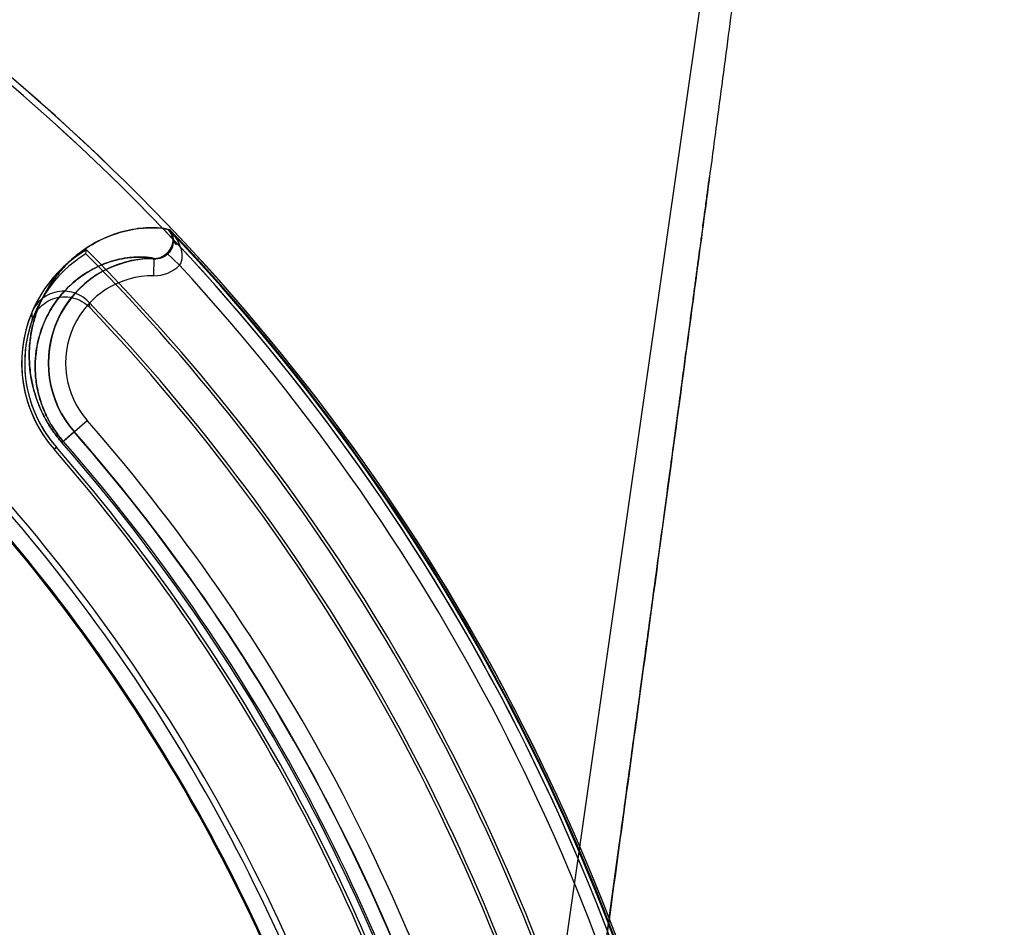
# Model space of a CAD drawing. Header units: millimetres. Extents: x 0 to 297, y 0 to 210.
# Tile 412 of 455: x 240.53 to 240.756, y 160.768 to 160.977. Entities that reach past the tile are written whole.
import ezdxf

# ---------------------------------------------------------------- set-up
doc = ezdxf.new("R2010")
doc.units = ezdxf.units.MM
doc.header["$LTSCALE"] = 16.335
doc.layers.get('0').update_dxf_attribs({"linetype": 'CONTINUOUS'})
for name, color, linetype in [('AXES_REF', 7, 'CONTINUOUS'), ('INTFCLR_1', 7, 'CONTINUOUS'), ('INTFCLR_144815', 7, 'CONTINUOUS'), ('INTFCLR_72935', 7, 'CONTINUOUS')]:
    doc.layers.add(name, color=color, linetype=linetype)

msp = doc.modelspace()

# ---------------------------------------------------------------- linework, layer by layer
at = {"color": 7, "linetype": 'Continuous'}
for centre, radius in [((241.4302422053, 154.539298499), 7.756662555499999), ((241.4302422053, 154.539298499), 7.756), ((241.4302422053, 154.539298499), 7.706331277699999), ((241.4302422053, 161.177698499), 0.684)]:
    msp.add_circle(centre, radius, dxfattribs=at)
msp.add_arc((241.4302422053, 154.539298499), 7.68, 278.2771290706, 261.7228709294, dxfattribs=at)
at = {"layer": 'AXES_REF', "color": 9, "linetype": 'Continuous'}
msp.add_arc((241.4302422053, 154.539298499), 7.075609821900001, 94.4118118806, 85.5881881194, dxfattribs=at)
at = {"layer": 'INTFCLR_1', "color": 9, "linetype": 'Continuous'}
for p, q in [((240.5638012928, 160.9287820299), (240.5640866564, 160.9287820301)), ((240.564862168, 160.9265222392), (240.5648669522, 160.9264899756)), ((240.5604892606, 160.9180931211), (240.5605385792, 160.9220922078)), ((240.5634939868, 160.9233129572), (240.5663534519, 160.9205222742)), ((240.5393288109, 160.8797397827), (240.5451334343, 160.8848151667)), ((240.5375263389, 160.8781637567), (240.538053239, 160.8786244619))]:
    msp.add_line(p, q, dxfattribs=at)
at = {"layer": 'INTFCLR_1', "color": 6, "linetype": 'Continuous'}
msp.add_line((240.5448710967, 160.9231744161), (240.5449819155, 160.9240564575), dxfattribs=at)
for centre, radius, start, end in [((240.2140185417, 160.595298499), 0.4839066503, 16.9630954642, 50.66033312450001), ((240.2140185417, 160.595298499), 0.4824960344, 16.9630954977, 50.6004938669), ((240.5602417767, 160.8980254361), 0.0301741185, 120.3796132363, 221.1654492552), ((240.5602417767, 160.8980254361), 0.0294742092, 121.43264916, 221.1654492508), ((240.2140185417, 160.595298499), 0.4657961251, 16.9630954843, 44.741095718), ((240.2140185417, 160.595298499), 0.4664960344, 16.9630953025, 44.8084638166), ((240.2140185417, 160.595298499), 0.4794897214, 10.8985890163, 42.7086480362), ((240.2140185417, 160.595298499), 0.4297325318, 13.9313766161, 41.16544924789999), ((240.2140185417, 160.595298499), 0.4304324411, 13.9313763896, 41.16544924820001), ((240.2140185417, 160.595298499), 0.4123219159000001, 13.9313763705, 41.1654492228), ((240.2140185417, 160.595298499), 0.4137325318, 13.9313761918, 41.1654492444)]:
    msp.add_arc(centre, radius, start, end, dxfattribs=at)
at = {"layer": 'INTFCLR_1', "color": 9, "linetype": 'Continuous'}
for centre, radius, start, end in [((240.2140185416, 160.5952984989), 0.4834862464, 4.2349584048, 43.61014177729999), ((240.5602417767, 160.8980254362), 0.0240686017, 89.29343788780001, 221.1654492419), ((240.5605938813, 160.9261348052), 0.0080421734, 269.25463194, 315.7407849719), ((240.5602417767, 160.8980254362), 0.0200692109, 89.29343784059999, 221.1654491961), ((240.2140185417, 160.595298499), 0.4398374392, 13.9313763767, 41.1654492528), ((240.2140185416, 160.595298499), 0.4358380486, 13.931376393, 41.1654492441), ((240.2140185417, 160.595298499), 0.4321268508, 13.9313770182, 41.165449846), ((240.2140185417, 160.595298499), 0.4325542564, 13.9313763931, 41.1654492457), ((240.2140185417, 160.595298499), 0.4083798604, 13.9313770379, 41.16544983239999), ((240.2140185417, 160.595298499), 0.408648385, 13.9313763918, 41.1654492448)]:
    msp.add_arc(centre, radius, start, end, dxfattribs=at)
for points, knots in [([(240.5638012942, 160.928782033), (240.5633888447, 160.9288727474), (240.5623816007, 160.9290355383), (240.5606556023, 160.9291655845), (240.5585374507, 160.9291388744), (240.5551583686, 160.9287858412), (240.5503933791, 160.9275388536), (240.5456118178, 160.9250802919), (240.5417881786, 160.9221464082), (240.5394292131, 160.9197731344), (240.5376404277, 160.9175413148), (240.5363354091, 160.915631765), (240.5351221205, 160.9135104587), (240.5340280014, 160.9111570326), (240.5330883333, 160.9085475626), (240.5323481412, 160.9056496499), (240.5319596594, 160.9030225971), (240.5318135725, 160.9007451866), (240.5318024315, 160.8981807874), (240.5320605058, 160.8954444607), (240.5326417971, 160.8925627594), (240.5333195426, 160.8901788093), (240.5342766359, 160.8876501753), (240.5353356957, 160.8854840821), (240.5363712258, 160.8837132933), (240.5375709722, 160.881888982), (240.5385945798, 160.8805795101), (240.5393288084, 160.8797397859)], [0, 0, 0, 0, 0.0179066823, 0.0431945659, 0.07330778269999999, 0.1076000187, 0.187073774, 0.2806102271, 0.333366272, 0.3909733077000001, 0.4219757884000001, 0.4545546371, 0.4889404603, 0.5254819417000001, 0.5644635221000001, 0.6063746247, 0.6521036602, 0.6768306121, 0.7030907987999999, 0.7607882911, 0.7929497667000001, 0.8276503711, 0.865757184, 0.9074475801, 0.9297120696, 0.9527027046, 1, 1, 1, 1]), ([(240.5648693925, 160.9264910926), (240.5648621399, 160.9262363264), (240.5647369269, 160.925071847), (240.5641326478, 160.923966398), (240.5634939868, 160.9233129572)], [0, 0, 0, 0, 0.2181012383, 1, 1, 1, 1]), ([(240.5663534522, 160.9205222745), (240.5668117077, 160.9210467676), (240.5672026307, 160.9226436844), (240.5668353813, 160.9241107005), (240.5665603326, 160.9248615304)], [0, 0, 0, 0, 0.4655310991, 1, 1, 1, 1]), ([(240.560538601, 160.9220922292), (240.5597812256, 160.9222586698), (240.5584002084, 160.9224156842), (240.5563246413, 160.9224269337), (240.5534278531, 160.9221674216), (240.5493303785, 160.9211495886), (240.5452056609, 160.9190823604), (240.541897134, 160.916591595), (240.5398506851, 160.9145666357), (240.538295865, 160.9126569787), (240.5371595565, 160.9110198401), (240.5361012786, 160.9091982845), (240.5351448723, 160.9071744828), (240.534321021, 160.9049275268), (240.5336688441, 160.9024291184), (240.5333126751, 160.9000958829), (240.5332157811, 160.8985957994), (240.5331979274, 160.8980254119)], [0, 0, 0, 0, 0.0566273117, 0.100948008, 0.1514589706, 0.268688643, 0.4069476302, 0.4850504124, 0.5704227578, 0.6164029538, 0.6647454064, 0.7157944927, 0.7700703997, 0.8279984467, 0.8903090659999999, 0.9583269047, 1, 1, 1, 1]), ([(240.560538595, 160.9220922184), (240.5608124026, 160.9220883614), (240.5618959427, 160.9221741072), (240.5629279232, 160.9227349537), (240.5634939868, 160.9233129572)], [0, 0, 0, 0, 0.2528818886, 1, 1, 1, 1]), ([(240.5331979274, 160.8980254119), (240.5331832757, 160.897557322), (240.5331758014, 160.89591223), (240.5333849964, 160.8936128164), (240.5338805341, 160.8911199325), (240.5344617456, 160.889056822), (240.5352853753, 160.8868680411), (240.5361988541, 160.8849929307), (240.5370931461, 160.883460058), (240.538129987, 160.8818809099), (240.5390153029, 160.8807476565), (240.5396505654, 160.8800211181)], [0, 0, 0, 0, 0.0717786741, 0.2520560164, 0.3525752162, 0.461049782, 0.5801914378, 0.7105551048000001, 0.7801809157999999, 0.8520804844, 1, 1, 1, 1])]:
    msp.add_open_spline(points, degree=3, knots=knots, dxfattribs=at)
for points in [[(240.5665603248, 160.9248615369), (240.5660149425, 160.9263073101), (240.5651277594, 160.9276401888), (240.5640866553, 160.9287820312)], [(240.5640866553, 160.9287820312), (240.5645833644, 160.9281597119), (240.5648531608, 160.9273203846), (240.5648667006, 160.9265242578)], [(240.5648666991, 160.9265242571), (240.5647891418, 160.9271473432), (240.5646328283, 160.9278305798), (240.5642009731, 160.9282863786)], [(240.5648718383, 160.9264922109), (240.5649788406, 160.9260261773), (240.5652594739, 160.9254984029), (240.5657048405, 160.925324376)]]:
    msp.add_open_spline(points, degree=3, dxfattribs=at)
at = {"layer": 'INTFCLR_144815', "color": 9, "linetype": 'Continuous'}
msp.add_line((240.7189496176, 161.2100770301), (240.5738738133, 160.1957300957), dxfattribs=at)
at = {"layer": 'INTFCLR_144815', "color": 7, "linetype": 'Continuous'}
for points, knots in [([(240.7189496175, 161.2100770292), (240.7193550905, 161.2100850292), (240.7194913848, 161.208783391), (240.7196216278, 161.2076819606), (240.7196550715, 161.2062434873), (240.7196548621, 161.2048795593), (240.7196257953, 161.2034551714), (240.7195765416, 161.201994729), (240.7195008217, 161.2002995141), (240.7194127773, 161.198683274), (240.7193164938, 161.1971098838), (240.7192283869, 161.1957736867), (240.7191302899, 161.1943741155), (240.7190217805, 161.1929024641), (240.7188930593, 161.1912372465), (240.7187400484, 161.1893452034), (240.7185671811, 161.1872960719), (240.7183721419, 161.1850680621), (240.7181519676, 161.1826360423), (240.7179048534, 161.1799923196), (240.7176271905, 161.1771051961), (240.7173115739, 161.1739083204), (240.7169537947, 161.1703758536), (240.7165552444, 161.1665319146), (240.716109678, 161.1623244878), (240.7155921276, 161.1575356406), (240.7150184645, 161.1523324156), (240.7143798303, 161.1466419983), (240.7136637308, 161.1403643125), (240.7128301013, 161.1331735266), (240.7118893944, 161.1251845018), (240.7108180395, 161.1162152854), (240.7096039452, 161.1061897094), (240.7081995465, 161.0947448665), (240.7066038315, 161.0819017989), (240.7047813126, 161.0674038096), (240.7027133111, 161.051131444), (240.7004266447, 161.0333200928), (240.6979233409, 161.0139976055), (240.6952466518, 160.9935041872), (240.6923757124, 160.9716834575), (240.689353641, 160.9488635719), (240.6861883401, 160.9251015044), (240.682899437, 160.9005398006), (240.6794624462, 160.8749922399), (240.6758548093, 160.8482913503), (240.6721011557, 160.8206205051), (240.6682518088, 160.7923480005), (240.6643220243, 160.7635804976), (240.6602780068, 160.7340677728), (240.656059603, 160.7033720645), (240.6531832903, 160.6825008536), (240.6517083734, 160.671812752)], [0, 0, 0, 0, 0.002241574, 0.0047132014, 0.0072224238, 0.0098766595, 0.0123398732, 0.0150736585, 0.0179599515, 0.0217167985, 0.0240207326, 0.0266725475, 0.029118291, 0.0317754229, 0.0348287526, 0.0383497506, 0.0422672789, 0.04619496, 0.0507115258, 0.0557645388, 0.0608710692, 0.06674290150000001, 0.0735202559, 0.0804956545, 0.0881030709, 0.09690564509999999, 0.1071187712, 0.1170366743, 0.1285552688, 0.1420419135, 0.1570478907, 0.1730174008, 0.1919691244, 0.2128662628, 0.236750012, 0.2635013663, 0.293630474, 0.3274143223, 0.3627565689, 0.4013226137, 0.4416480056, 0.4844039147, 0.5285543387, 0.5741462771, 0.6213734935, 0.6710334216, 0.7230689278, 0.7757171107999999, 0.8287434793, 0.8835499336, 0.9403646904, 1, 1, 1, 1]), ([(240.6517083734, 160.6718127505), (240.6530522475, 160.6815479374), (240.6555718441, 160.6998307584), (240.6591193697, 160.7256246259), (240.6622372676, 160.7483481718), (240.6649937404, 160.7684807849), (240.6674484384, 160.786446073), (240.6696382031, 160.8025032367), (240.6716170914, 160.8170396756), (240.6734283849, 160.8303684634), (240.6750817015, 160.8425566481), (240.6765680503, 160.8535327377), (240.6778824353, 160.8632542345), (240.6790543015, 160.8719339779), (240.6801003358, 160.8796922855), (240.6810307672, 160.8866028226), (240.6818602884, 160.8927713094), (240.6826047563, 160.8983133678), (240.6832682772, 160.9032577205), (240.6838713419, 160.9077555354), (240.6844097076, 160.9117740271), (240.684891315, 160.9153715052), (240.6853276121, 160.9186325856), (240.6857235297, 160.9215935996), (240.6860847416, 160.9242965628), (240.686410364, 160.9267343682), (240.6867084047, 160.9289666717), (240.6869815, 160.93101301), (240.687230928, 160.9328826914), (240.6874677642, 160.9346585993), (240.6876891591, 160.9363193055), (240.6879620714, 160.9383671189), (240.6881552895, 160.9398174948), (240.6882877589, 160.9408124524)], [0, 0, 0, 0, 0.1086009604, 0.2039477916, 0.2877238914, 0.3620651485, 0.4285031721, 0.4880977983, 0.5411506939, 0.5906228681, 0.6367442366, 0.6770723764, 0.71302358, 0.7451511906, 0.7738599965, 0.7995341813, 0.8222066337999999, 0.8426397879, 0.8613279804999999, 0.8773350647, 0.892788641, 0.9061319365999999, 0.9174444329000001, 0.9291470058, 0.9391444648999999, 0.9475796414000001, 0.9563257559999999, 0.9640319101, 0.9703936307, 0.9771701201, 0.9838307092, 0.9889079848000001, 1, 1, 1, 1])]:
    msp.add_open_spline(points, degree=3, knots=knots, dxfattribs=at)
at = {"layer": 'INTFCLR_72935', "color": 6, "linetype": 'Continuous'}
for p, q in [((240.5638012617, 160.9287820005), (240.5638447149, 160.9287819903)), ((240.5602417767, 160.9220254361), (240.5608214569, 160.9220254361))]:
    msp.add_line(p, q, dxfattribs=at)
at = {"layer": 'INTFCLR_72935', "color": 9, "linetype": 'Continuous'}
for p, q in [((240.5608214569, 160.9220254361), (240.5609233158, 160.9220254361)), ((240.5393288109, 160.8797397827), (240.5421742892, 160.8822277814)), ((240.538053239, 160.8786244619), (240.5375263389, 160.8781637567))]:
    msp.add_line(p, q, dxfattribs=at)
at = {"layer": 'INTFCLR_72935', "color": 6, "linetype": 'Continuous'}
for centre, radius, start, end in [((240.2140185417, 160.595298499), 0.4839066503, 16.876440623, 50.6603330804), ((240.2140185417, 160.595298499), 0.4824960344, 16.8240833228, 50.6004938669), ((240.2140185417, 160.595298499), 0.4833111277, 9.9390037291, 43.6299210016), ((240.5602417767, 160.8980254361), 0.024, 89.99999995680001, 221.1654493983), ((240.2140185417, 160.595298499), 0.4584960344, 15.8953234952, 43.69894359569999), ((240.2140185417, 160.595298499), 0.4577961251, 15.8671093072, 43.5585188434), ((240.5602417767, 160.8980254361), 0.0301741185, 157.4146280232, 221.1654492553), ((240.5602417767, 160.8980254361), 0.0294742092, 160.3078697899, 221.1654491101), ((240.2140185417, 160.595298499), 0.4359066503, 13.931376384, 41.1654492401), ((240.2140185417, 160.595298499), 0.4297325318, 13.9313766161, 41.16544924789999), ((240.2140185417, 160.595298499), 0.4304324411, 13.9313763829, 41.16544925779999), ((240.2140185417, 160.595298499), 0.4123219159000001, 13.9313763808, 41.1654492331), ((240.2140185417, 160.595298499), 0.4137325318, 13.9313761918, 41.1654492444)]:
    msp.add_arc(centre, radius, start, end, dxfattribs=at)
at = {"layer": 'INTFCLR_72935', "color": 9, "linetype": 'Continuous'}
for centre, radius, start, end in [((240.5999803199, 160.9226579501), 0.05549977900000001, 191.009317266, 192.3753013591), ((240.599065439, 160.9131911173), 0.0667795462, 183.0704939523, 184.4951920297), ((240.2140185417, 160.595298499), 0.4321268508, 13.9313770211, 41.16544983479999), ((240.2140185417, 160.595298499), 0.4325542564, 13.9313763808, 41.1654492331), ((240.2140185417, 160.595298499), 0.4083798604, 13.9313770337, 41.16544984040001), ((240.2140185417, 160.595298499), 0.408648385, 13.9313763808, 41.1654492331)]:
    msp.add_arc(centre, radius, start, end, dxfattribs=at)
for points, knots in [([(240.5393288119, 160.8797397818), (240.5385878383, 160.8805872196), (240.5375550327, 160.8819098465), (240.5363480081, 160.8837503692), (240.535309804, 160.8855325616), (240.5338909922, 160.8884479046), (240.5327959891, 160.8917646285), (240.5320474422, 160.8955376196), (240.5317450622, 160.898853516), (240.5318580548, 160.9019720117), (240.5321397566, 160.9042408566), (240.5325070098, 160.9062858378), (240.5331191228, 160.9086467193), (240.534337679, 160.9119951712), (240.5362144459, 160.9156160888), (240.5385098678, 160.9187139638), (240.540453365, 160.9208038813), (240.5423634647, 160.9225898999), (240.5456485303, 160.9251041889), (240.5504387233, 160.9275563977), (240.5552008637, 160.928793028), (240.5585690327, 160.9291410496), (240.5610921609, 160.929166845), (240.5628132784, 160.9289993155), (240.5638012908, 160.9287820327)], [0, 0, 0, 0, 0.04774061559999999, 0.0709749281, 0.09331422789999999, 0.1351710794, 0.208293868, 0.2405873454, 0.2982097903, 0.3490290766, 0.3726070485, 0.3951260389, 0.4371089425, 0.4758508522, 0.5460719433, 0.609203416, 0.6387151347, 0.6670197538, 0.7200213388, 0.8137138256, 0.8930306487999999, 0.9271663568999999, 0.9570972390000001, 1, 1, 1, 1]), ([(240.5609073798, 160.9220254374), (240.561570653, 160.9220254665), (240.5627104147, 160.9223211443), (240.5640788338, 160.9234227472), (240.5648699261, 160.9249011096), (240.5649842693, 160.9269015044), (240.5643494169, 160.9282034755), (240.5638012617, 160.9287820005)], [0, 0, 0, 0, 0.2158084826, 0.3634728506, 0.5626565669, 0.7406899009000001, 1, 1, 1, 1]), ([(240.539650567, 160.8800211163), (240.5390094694, 160.8807543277), (240.5381162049, 160.881898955), (240.537073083, 160.8834921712), (240.5361765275, 160.8850347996), (240.5352627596, 160.8869197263), (240.5344405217, 160.8891205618), (240.5338623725, 160.8911949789), (240.533373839, 160.893693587), (240.5331223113, 160.8965603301), (240.5332309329, 160.8992548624), (240.5334832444, 160.9012136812), (240.5338089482, 160.902977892), (240.5343480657, 160.9050129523), (240.5354160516, 160.9078954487), (240.5370542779, 160.9110064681), (240.5390519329, 160.9136610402), (240.5407397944, 160.915446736), (240.5423957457, 160.916968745), (240.5452373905, 160.9191025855), (240.5493693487, 160.9211641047), (240.5534644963, 160.9221732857), (240.5563514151, 160.922428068), (240.5585101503, 160.9224125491), (240.5599814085, 160.9222385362), (240.5608214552, 160.9220254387)], [0, 0, 0, 0, 0.0479473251, 0.071281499, 0.09371588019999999, 0.1357472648, 0.1742236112, 0.2092256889, 0.2416381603, 0.2994556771, 0.3504256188, 0.3740657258, 0.3966389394, 0.438708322, 0.4775118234, 0.5477937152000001, 0.6109175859, 0.6404034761, 0.6686687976, 0.7215555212, 0.8148977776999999, 0.8937546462, 0.9276438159, 0.9573354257, 1, 1, 1, 1])]:
    msp.add_open_spline(points, degree=3, knots=knots, dxfattribs=at)
at = {"layer": 'INTFCLR_72935', "color": 6, "linetype": 'Continuous'}
for points, knots in [([(240.5638447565, 160.92878203), (240.5641609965, 160.9284503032), (240.5646789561, 160.9276740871), (240.5650722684, 160.9261147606), (240.5647690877, 160.9244788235), (240.5635262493, 160.9226784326), (240.5619653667, 160.922025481), (240.5609394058, 160.9220254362)], [0, 0, 0, 0, 0.1492917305, 0.2968748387, 0.5149679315, 0.6658012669, 1, 1, 1, 1]), ([(240.5455019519, 160.9120592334), (240.5449779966, 160.9126075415), (240.5437716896, 160.9135585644), (240.5416482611, 160.9144158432), (240.5393797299, 160.914641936), (240.537145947, 160.9142228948), (240.5351162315, 160.9131919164), (240.5334511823, 160.9116291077), (240.5326718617, 160.9103115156), (240.5323817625, 160.9096140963)], [0, 0, 0, 0, 0.1441331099, 0.2873927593, 0.4296311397, 0.5715340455, 0.7135603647, 0.8564468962, 1, 1, 1, 1]), ([(240.5324913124, 160.9079572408), (240.532753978, 160.9086911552), (240.5334943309, 160.910086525), (240.5351483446, 160.9117609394), (240.5372039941, 160.9128825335), (240.539487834, 160.9133619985), (240.5418171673, 160.9131627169), (240.5439989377, 160.9122996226), (240.545235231, 160.9113260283), (240.5457700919, 160.9107635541)], [0, 0, 0, 0, 0.144283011, 0.2875918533, 0.4297619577, 0.5715389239, 0.7134555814, 0.8563321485, 1, 1, 1, 1])]:
    msp.add_open_spline(points, degree=3, knots=knots, dxfattribs=at)

doc.saveas('drawing.dxf')
